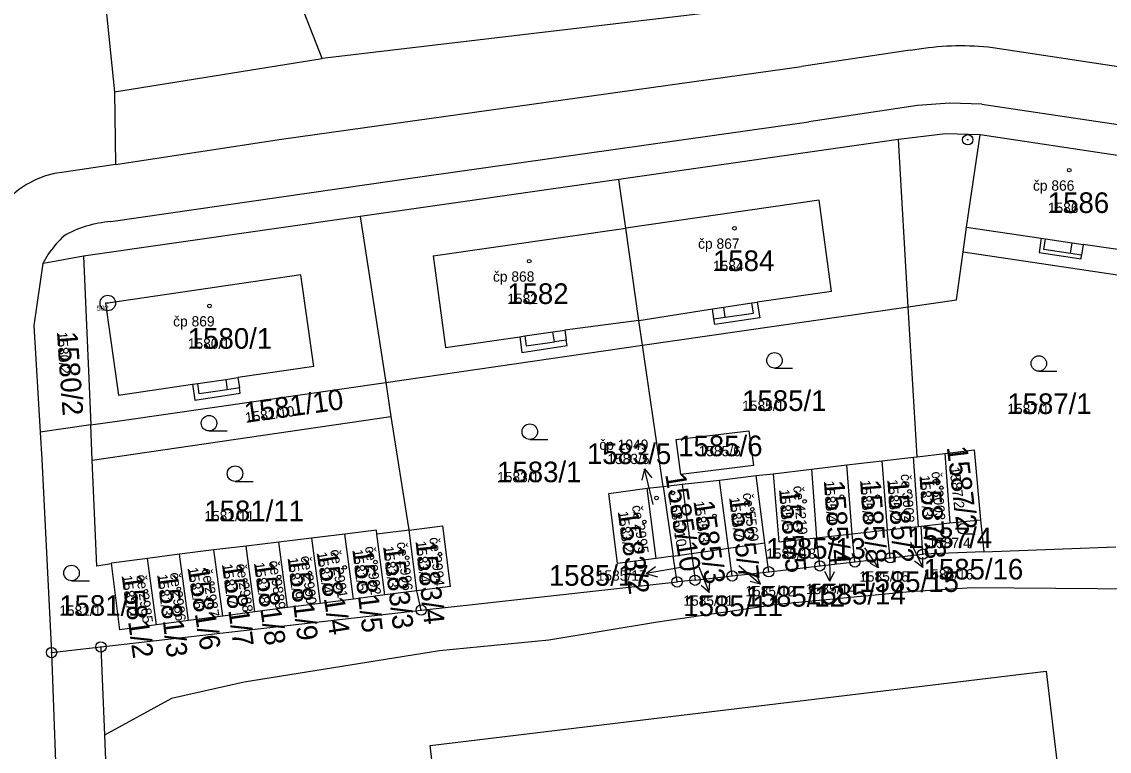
# Model space of a CAD drawing. Extents: x -763628 to -761565, y -976033 to -973833.
# Drawn here: x -763391.9 to -763286.4, y -975383.1 to -975312.4 of the extents above; entities that cross this region are included whole.
import ezdxf

# ---------------------------------------------------------------- set-up
doc = ezdxf.new("R2010")
doc.units = 0
for name, color, linetype in [('KN_cisla parcel 1000', 7, 'Continuous'), ('KN_cisla parcel 500', 7, 'Continuous'), ('KN_cisla parcel znacky', 7, 'Continuous'), ('KN_cisla popisna 500', 7, 'Continuous'), ('KN_hranice parcel', 7, 'Continuous'), ('KN_vnitrni kresba parcel', 7, 'Continuous'), ('KN_znacky bodu BP', 7, 'Continuous'), ('KN_znacky budov', 7, 'Continuous'), ('KN_znacky kultur', 7, 'Continuous')]:
    doc.layers.add(name, color=color, linetype=linetype)

msp = doc.modelspace()

# ---------------------------------------------------------------- linework, layer by layer
at = {"layer": 'KN_cisla parcel znacky'}
for p, q in [((-763331.5, -975355.75), (-763331.75, -975356.85)), ((-763330.79, -975358.67), (-763331.5, -975355.75)), ((-763331.5, -975355.75), (-763330.78, -975356.61)), ((-763330.65, -975359.21), (-763330.79, -975358.67)), ((-763305.71, -975362.87), (-763304.51, -975365.33)), ((-763313.57, -975363.8), (-763313.52, -975366.65)), ((-763310.17, -975363.41), (-763308.81, -975365.35)), ((-763331.33, -975365.89), (-763330.43, -975365.22)), ((-763327.82, -975365.27), (-763328.37, -975365.37)), ((-763326.24, -975365.25), (-763325.24, -975367.73)), ((-763322.36, -975365.11), (-763320.25, -975366.94)), ((-763308.81, -975365.35), (-763309.59, -975364.93)), ((-763308.81, -975365.35), (-763308.94, -975364.48)), ((-763304.51, -975365.33), (-763305.32, -975364.71)), ((-763304.51, -975365.33), (-763304.5, -975364.31)), ((-763328.37, -975365.37), (-763331.33, -975365.89)), ((-763331.33, -975365.89), (-763330.25, -975366.21)), ((-763320.25, -975366.94), (-763320.65, -975365.98)), ((-763313.52, -975366.65), (-763314.01, -975365.71)), ((-763313.52, -975366.65), (-763313.06, -975365.69)), ((-763325.24, -975367.73), (-763325.99, -975367.07)), ((-763325.24, -975367.73), (-763325.16, -975366.73)), ((-763320.25, -975366.94), (-763321.26, -975366.68))]:
    msp.add_line(p, q, dxfattribs=at)
at = {"layer": 'KN_hranice parcel'}
for p, q in [((-763385.16, -975296.46), (-763382.9, -975319.19)), ((-763382.9, -975319.19), (-763362.74, -975315.98)), ((-763306.88, -975323.82), (-763333.99, -975327.7)), ((-763305.93, -975340.05), (-763306.88, -975323.82)), ((-763333.99, -975327.7), (-763359.08, -975331.3)), ((-763359.08, -975331.3), (-763385.88, -975335.14)), ((-763359.08, -975331.3), (-763356.58, -975347.39)), ((-763385.88, -975335.14), (-763385.18, -975351.5)), ((-763331.7, -975343.77), (-763305.93, -975340.05)), ((-763305.07, -975354.58), (-763305.93, -975340.05)), ((-763356.58, -975347.39), (-763331.7, -975343.77)), ((-763329.69, -975357.46), (-763331.7, -975343.77)), ((-763356.58, -975347.39), (-763356.09, -975350.67)), ((-763385.18, -975351.5), (-763390.09, -975352.21)), ((-763385.04, -975354.9), (-763385.18, -975351.5)), ((-763385.04, -975354.9), (-763356.09, -975350.67)), ((-763308.47, -975354.98), (-763305.43, -975354.62)), ((-763305.43, -975354.62), (-763305.07, -975354.58)), ((-763304.93, -975361.34), (-763305.43, -975354.62)), ((-763305.07, -975354.58), (-763302.39, -975354.26)), ((-763302.39, -975354.26), (-763301.89, -975361)), ((-763319.03, -975356.23), (-763315.32, -975355.79)), ((-763315.32, -975355.79), (-763311.87, -975355.38)), ((-763315.32, -975355.79), (-763314.83, -975362.44)), ((-763311.87, -975355.38), (-763308.47, -975354.98)), ((-763311.37, -975362.05), (-763311.87, -975355.38)), ((-763308.47, -975354.98), (-763307.96, -975361.68)), ((-763327.84, -975357.25), (-763324.21, -975356.84)), ((-763324.21, -975356.84), (-763320.68, -975356.4)), ((-763323.35, -975363.44), (-763324.21, -975356.84)), ((-763320.68, -975356.4), (-763319.03, -975356.23)), ((-763319.83, -975362.92), (-763320.68, -975356.4)), ((-763331.24, -975357.63), (-763329.69, -975357.46)), ((-763330.37, -975364.43), (-763331.24, -975357.63)), ((-763329.69, -975357.46), (-763327.84, -975357.25)), ((-763329.69, -975357.46), (-763328.71, -975364.21)), ((-763327.84, -975357.25), (-763326.93, -975363.97)), ((-763304.68, -975361.31), (-763301.89, -975361)), ((-763301.89, -975361), (-763298.92, -975360.68)), ((-763298.92, -975360.68), (-763298.6, -975363.79)), ((-763360.55, -975362.07), (-763363.79, -975362.47)), ((-763359.72, -975368.38), (-763360.55, -975362.07)), ((-763354.33, -975361.71), (-763357.44, -975362.09)), ((-763356.67, -975367.98), (-763357.44, -975362.09)), ((-763353.57, -975367.58), (-763354.33, -975361.71)), ((-763314.83, -975362.44), (-763311.37, -975362.05)), ((-763311.37, -975362.05), (-763307.96, -975361.68)), ((-763311.1, -975364.78), (-763311.37, -975362.05)), ((-763307.96, -975361.68), (-763304.93, -975361.34)), ((-763307.68, -975364.38), (-763307.96, -975361.68)), ((-763304.93, -975361.34), (-763304.68, -975361.31)), ((-763304.52, -975364.02), (-763304.68, -975361.31)), ((-763366.96, -975362.85), (-763370.12, -975363.24)), ((-763363.79, -975362.47), (-763366.96, -975362.85)), ((-763366.11, -975369.21), (-763366.96, -975362.85)), ((-763363.79, -975362.47), (-763362.96, -975368.8)), ((-763323.35, -975363.44), (-763319.83, -975362.92)), ((-763319.45, -975365.73), (-763319.83, -975362.92)), ((-763314.49, -975365.16), (-763314.83, -975362.44)), ((-763376.58, -975364.03), (-763379.69, -975364.44)), ((-763373.25, -975363.62), (-763376.58, -975364.03)), ((-763375.7, -975370.46), (-763376.58, -975364.03)), ((-763370.12, -975363.24), (-763373.25, -975363.62)), ((-763372.39, -975370.03), (-763373.25, -975363.62)), ((-763369.27, -975369.62), (-763370.12, -975363.24)), ((-763328.71, -975364.21), (-763330.37, -975364.43)), ((-763328.71, -975364.21), (-763326.93, -975363.97)), ((-763328.34, -975366.72), (-763328.71, -975364.21)), ((-763326.93, -975363.97), (-763323.35, -975363.44)), ((-763326.93, -975363.97), (-763326.6, -975366.55)), ((-763323, -975366.14), (-763323.35, -975363.44)), ((-763307.68, -975364.38), (-763304.52, -975364.02)), ((-763298.6, -975363.79), (-763304.52, -975364.02)), ((-763298.6, -975363.79), (-763285.81, -975363.3)), ((-763379.69, -975364.44), (-763383.18, -975364.91)), ((-763378.82, -975370.88), (-763379.69, -975364.44)), ((-763319.45, -975365.73), (-763314.49, -975365.16)), ((-763314.49, -975365.16), (-763311.1, -975364.78)), ((-763311.1, -975364.78), (-763307.68, -975364.38)), ((-763326.6, -975366.55), (-763323, -975366.14)), ((-763323, -975366.14), (-763319.45, -975365.73)), ((-763353.15, -975369.44), (-763328.34, -975366.72)), ((-763326.6, -975366.55), (-763328.34, -975366.72)), ((-763359.72, -975368.38), (-763362.96, -975368.8)), ((-763356.67, -975367.98), (-763359.72, -975368.38)), ((-763353.57, -975367.58), (-763356.67, -975367.98)), ((-763353.15, -975369.44), (-763353.57, -975367.58)), ((-763384.2, -975373.02), (-763353.15, -975369.44)), ((-763366.11, -975369.21), (-763369.27, -975369.62)), ((-763362.96, -975368.8), (-763366.11, -975369.21)), ((-763375.7, -975370.46), (-763378.82, -975370.88)), ((-763372.39, -975370.03), (-763375.7, -975370.46)), ((-763369.27, -975369.62), (-763372.39, -975370.03)), ((-763388.99, -975373.57), (-763384.2, -975373.02)), ((-763384.2, -975373.02), (-763383.86, -975381.56))]:
    msp.add_line(p, q, dxfattribs=at)
for points in [[(-763362.74, -975315.98), (-763372.3, -975291.59), (-763385.16, -975296.46)], [(-763210.7, -975321.11), (-763302.52, -975308.84), (-763362.74, -975315.98)], [(-763382.9, -975319.19), (-763382.79, -975326.24), (-763387.77, -975327)], [(-763280.28, -975326.17), (-763298.96, -975323.37), (-763302.31, -975323.28), (-763306.88, -975323.82)], [(-763387.77, -975327), (-763388.69, -975327.13), (-763389.59, -975327.36), (-763390.47, -975327.69), (-763391.3, -975328.11), (-763391.43, -975328.19), (-763392.21, -975328.71), (-763392.92, -975329.31), (-763393.56, -975329.98), (-763394.13, -975330.72), (-763394.62, -975331.51)], [(-763331.7, -975343.77), (-763332.05, -975341.36), (-763333.32, -975332.41), (-763333.99, -975327.7)], [(-763305.93, -975340.05), (-763301.26, -975339.38), (-763300.61, -975334.72), (-763281.96, -975337.5)], [(-763385.88, -975335.14), (-763389.41, -975335.78), (-763389.84, -975335.84), (-763390.7, -975341.87), (-763390.09, -975352.21)], [(-763385.18, -975351.5), (-763382.18, -975351.07), (-763356.58, -975347.39)], [(-763356.09, -975350.67), (-763354.39, -975361.47), (-763354.33, -975361.71)], [(-763390.09, -975352.21), (-763389.93, -975354.84), (-763388.99, -975373.57)], [(-763327.97, -975356.31), (-763328.42, -975352.92), (-763321.38, -975352.08), (-763320.93, -975355.44), (-763327.97, -975356.31)], [(-763302.39, -975354.26), (-763299.52, -975353.92), (-763298.92, -975360.68)], [(-763383.18, -975364.91), (-763383.2, -975364.96), (-763384.61, -975365.18), (-763385.04, -975354.9)], [(-763319.03, -975356.23), (-763318.47, -975362.84), (-763314.83, -975362.44)], [(-763330.37, -975364.43), (-763334.1, -975364.92), (-763334.95, -975358.15), (-763331.24, -975357.63)], [(-763357.44, -975362.09), (-763357.49, -975361.69), (-763360.55, -975362.07)], [(-763354.33, -975361.71), (-763351.08, -975361.29), (-763350.35, -975367.16), (-763353.57, -975367.58)], [(-763378.82, -975370.88), (-763382.36, -975371.36), (-763383.18, -975364.91)], [(-763192.16, -975387.29), (-763209.17, -975382.5), (-763228.64, -975377.11), (-763242.84, -975373.29), (-763256.14, -975370.15), (-763266, -975368.61), (-763279.57, -975367.46), (-763299.68, -975367.28), (-763305.77, -975367.69), (-763318.6, -975368.92), (-763330.25, -975370.62), (-763340.77, -975372.36), (-763351.38, -975373.38), (-763370.3, -975376.44), (-763377.37, -975378.01), (-763383.86, -975381.56)], [(-763388.99, -975373.57), (-763387.77, -975407.16), (-763387.56, -975410.04), (-763387.09, -975420.32)], [(-763314.21, -975396.12), (-763350.56, -975400.46), (-763350.92, -975397.49), (-763350.52, -975397.44), (-763352.28, -975382.56), (-763292.56, -975375.36), (-763290.78, -975390.3), (-763314.3, -975393.11), (-763313.94, -975396.05)], [(-763383.86, -975381.56), (-763382.83, -975407.1), (-763378.61, -975410.07), (-763378, -975413.46), (-763375.19, -975412.96)]]:
    msp.add_lwpolyline(points, dxfattribs=at)
at = {"layer": 'KN_vnitrni kresba parcel'}
for p, q in [((-763305.74, -975315.17), (-763316.28, -975316.74)), ((-763297.73, -975314.89), (-763260.37, -975320.59)), ((-763353.78, -975321.98), (-763316.28, -975316.74)), ((-763305.03, -975320.53), (-763315.57, -975322.1)), ((-763301.88, -975320.3), (-763305.03, -975320.53)), ((-763298.8, -975320.4), (-763301.88, -975320.3)), ((-763298.8, -975320.4), (-763261.17, -975326.05)), ((-763366.7, -975323.79), (-763353.78, -975321.98)), ((-763353.04, -975327.42), (-763315.57, -975322.1)), ((-763382.79, -975326.24), (-763366.7, -975323.79)), ((-763300.26, -975332.31), (-763298.96, -975323.37)), ((-763383.25, -975331.76), (-763353.04, -975327.42)), ((-763314.55, -975329.71), (-763333.32, -975332.41)), ((-763313.37, -975338.55), (-763314.55, -975329.71)), ((-763351.99, -975335.1), (-763333.32, -975332.41)), ((-763300.61, -975334.72), (-763300.26, -975332.31)), ((-763300.26, -975332.31), (-763293.02, -975333.39)), ((-763293.02, -975333.39), (-763293.22, -975334.79)), ((-763293.02, -975333.39), (-763292.62, -975333.45)), ((-763292.78, -975334.49), (-763292.62, -975333.45)), ((-763292.62, -975333.45), (-763290.04, -975333.83)), ((-763290.2, -975334.87), (-763292.78, -975334.49)), ((-763290.2, -975334.87), (-763290.04, -975333.83)), ((-763290.04, -975333.83), (-763288.95, -975334)), ((-763288.95, -975334), (-763289.11, -975335.03)), ((-763281.6, -975335.09), (-763288.95, -975334)), ((-763351.99, -975335.1), (-763350.78, -975343.99)), ((-763293.22, -975334.79), (-763289.16, -975335.4)), ((-763289.11, -975335.03), (-763290.2, -975334.87)), ((-763289.16, -975335.4), (-763289.11, -975335.03)), ((-763364.82, -975336.93), (-763383.54, -975339.68)), ((-763363.55, -975345.82), (-763364.82, -975336.93)), ((-763313.37, -975338.55), (-763320.56, -975339.6)), ((-763383.54, -975339.68), (-763383.75, -975339.69)), ((-763383.75, -975339.69), (-763382.49, -975348.62)), ((-763323.82, -975340.07), (-763321.08, -975339.67)), ((-763321.08, -975339.67), (-763320.56, -975339.6)), ((-763320.94, -975340.66), (-763321.08, -975339.67)), ((-763320.56, -975339.6), (-763320.33, -975341.12)), ((-763332.05, -975341.36), (-763324.92, -975340.23)), ((-763324.92, -975340.23), (-763323.82, -975340.07)), ((-763324.77, -975341.22), (-763324.92, -975340.23)), ((-763324.77, -975341.22), (-763323.68, -975341.06)), ((-763323.68, -975341.06), (-763323.82, -975340.07)), ((-763323.68, -975341.06), (-763320.94, -975340.66)), ((-763332.05, -975341.36), (-763339.22, -975342.31)), ((-763324.69, -975341.76), (-763324.77, -975341.22)), ((-763320.33, -975341.12), (-763324.69, -975341.76)), ((-763350.78, -975343.99), (-763343.6, -975342.95)), ((-763343.6, -975342.95), (-763343.1, -975342.87)), ((-763343.6, -975342.95), (-763343.38, -975344.46)), ((-763343.1, -975342.87), (-763340.38, -975342.48)), ((-763343.1, -975342.87), (-763342.96, -975343.83)), ((-763340.38, -975342.48), (-763339.22, -975342.31)), ((-763340.24, -975343.44), (-763340.38, -975342.48)), ((-763339.22, -975342.31), (-763339.08, -975343.27)), ((-763343.38, -975344.46), (-763339, -975343.8)), ((-763342.96, -975343.83), (-763340.24, -975343.44)), ((-763339.08, -975343.27), (-763340.24, -975343.44)), ((-763339, -975343.8), (-763339.08, -975343.27)), ((-763363.55, -975345.82), (-763370.92, -975346.91)), ((-763374.82, -975347.49), (-763372.1, -975347.08)), ((-763372.1, -975347.08), (-763370.92, -975346.91)), ((-763372.1, -975347.08), (-763371.96, -975348.08)), ((-763370.92, -975346.91), (-763370.77, -975347.91)), ((-763382.49, -975348.62), (-763375.33, -975347.56)), ((-763375.33, -975347.56), (-763374.82, -975347.49)), ((-763375.33, -975347.56), (-763375.11, -975349.08)), ((-763375.11, -975349.08), (-763370.7, -975348.42)), ((-763374.68, -975348.49), (-763374.82, -975347.49)), ((-763371.96, -975348.08), (-763374.68, -975348.49)), ((-763370.77, -975347.91), (-763371.96, -975348.08)), ((-763370.7, -975348.42), (-763370.77, -975347.91))]:
    msp.add_line(p, q, dxfattribs=at)
for points in [[(-763305.74, -975315.17), (-763305.3, -975315.09), (-763304.86, -975315.02), (-763304.42, -975314.96), (-763303.97, -975314.91), (-763303.53, -975314.86), (-763303.08, -975314.82), (-763302.64, -975314.78), (-763302.19, -975314.76), (-763301.74, -975314.74), (-763301.3, -975314.72), (-763300.85, -975314.72), (-763300.41, -975314.72), (-763299.96, -975314.73), (-763299.51, -975314.75), (-763299.07, -975314.77), (-763298.62, -975314.81), (-763298.17, -975314.84), (-763297.73, -975314.89)], [(-763383.25, -975331.76), (-763383.55, -975331.8), (-763383.85, -975331.84), (-763384.15, -975331.89), (-763384.45, -975331.94), (-763384.74, -975332.01), (-763385.04, -975332.08), (-763385.33, -975332.15), (-763385.62, -975332.24), (-763385.91, -975332.33), (-763386.2, -975332.43), (-763386.48, -975332.53), (-763386.76, -975332.65), (-763387.04, -975332.76), (-763387.32, -975332.89), (-763387.59, -975333.02)], [(-763387.59, -975333.02), (-763387.79, -975333.19), (-763387.98, -975333.37), (-763388.16, -975333.55), (-763388.34, -975333.73), (-763388.52, -975333.92), (-763388.69, -975334.12), (-763388.85, -975334.32), (-763389.01, -975334.52), (-763389.17, -975334.73), (-763389.31, -975334.95), (-763389.45, -975335.17), (-763389.59, -975335.39), (-763389.72, -975335.61), (-763389.84, -975335.84)]]:
    msp.add_lwpolyline(points, dxfattribs=at)
at = {"layer": 'KN_znacky bodu BP'}
for centre, radius in [((-763300.16, -975323.85), 0.5), ((-763300.16, -975323.85), 0.0303), ((-763383.54, -975339.68), 0.75), ((-763383.54, -975339.68), 0.03), ((-763311.1, -975364.78), 0.5), ((-763307.68, -975364.38), 0.5), ((-763304.52, -975364.02), 0.5), ((-763304.52, -975364.02), 0.0303), ((-763319.45, -975365.73), 0.5), ((-763314.49, -975365.16), 0.5), ((-763314.49, -975365.16), 0.0303), ((-763311.1, -975364.78), 0.0303), ((-763307.68, -975364.38), 0.0303), ((-763328.34, -975366.72), 0.5), ((-763326.6, -975366.55), 0.5), ((-763323, -975366.14), 0.5), ((-763323, -975366.14), 0.0303), ((-763319.45, -975365.73), 0.0303), ((-763328.34, -975366.72), 0.0303), ((-763326.6, -975366.55), 0.0303), ((-763353.15, -975369.44), 0.5), ((-763353.15, -975369.44), 0.0303), ((-763384.2, -975373.02), 0.5), ((-763388.99, -975373.57), 0.5), ((-763388.99, -975373.57), 0.0303), ((-763384.2, -975373.02), 0.0303)]:
    msp.add_circle(centre, radius, dxfattribs=at)
at = {"layer": 'KN_znacky budov'}
for centre in [(-763290.31, -975326.8), (-763322.78, -975332.43), (-763342.67, -975335.62), (-763373.68, -975339.96), (-763328.73, -975358.09), (-763305.81, -975357.94), (-763302.72, -975357.58), (-763330.33, -975358.57), (-763315.98, -975358.9), (-763312.36, -975358.44), (-763308.89, -975358.45), (-763321.04, -975359.67), (-763331.51, -975360.9), (-763324.71, -975360.31), (-763354.51, -975364.37), (-763351.33, -975364.01), (-763360.56, -975365.3), (-763357.59, -975364.79), (-763370.21, -975366.55), (-763366.93, -975366.23), (-763363.93, -975365.86), (-763379.83, -975367.62), (-763376.65, -975367.39), (-763373.41, -975366.86)]:
    msp.add_circle(centre, 0.175, dxfattribs=at)
at = {"layer": 'KN_znacky kultur'}
for p, q in [((-763318.89, -975345.99), (-763317.14, -975345.99)), ((-763293.26, -975346.29), (-763291.51, -975346.29)), ((-763373.72, -975352.08), (-763371.97, -975352.08)), ((-763342.62, -975352.9), (-763340.87, -975352.9)), ((-763371.2, -975356.97), (-763369.45, -975356.97)), ((-763300.61, -975362.06), (-763299.44, -975362.06)), ((-763387.05, -975366.6), (-763385.3, -975366.6))]:
    msp.add_line(p, q, dxfattribs=at)
for centre, radius in [((-763318.89, -975345.24), 0.75), ((-763293.26, -975345.54), 0.75), ((-763373.72, -975351.33), 0.75), ((-763342.62, -975352.15), 0.75), ((-763371.2, -975356.22), 0.75), ((-763300.62, -975361.56), 0.502), ((-763387.05, -975365.85), 0.75)]:
    msp.add_circle(centre, radius, dxfattribs=at)

# ---------------------------------------------------------------- texts
at = {"layer": 'KN_cisla parcel 1000'}
for s, p in [('1586', (-763292.39, -975330.95)), ('1584', (-763324.86, -975336.58)), ('1582', (-763344.81, -975339.77)), ('1580/1', (-763375.78, -975344.11)), ('1585/1', (-763322.03, -975350.14)), ('1587/1', (-763296.32, -975350.44)), ('1585/6', (-763328.23, -975354.53)), ('1583/5', (-763337.08, -975355.29)), ('1583/1', (-763345.79, -975357.05)), ('1581/11', (-763374.18, -975360.83)), ('1587/4', (-763305.97, -975363.44)), ('1585/13', (-763319.7, -975364.47)), ('1585/17', (-763340.77, -975367.09)), ('1585/16', (-763304.44, -975366.48)), ('1585/15', (-763310.68, -975367.69)), ('1585/12', (-763321.72, -975369.11)), ('1585/14', (-763315.84, -975368.9)), ('1581/1', (-763388.25, -975370)), ('1585/11', (-763327.73, -975370.03))]:
    msp.add_text(s, height=2, dxfattribs=at).set_placement(p)
for s, rotation, p in [('1580/2', 274, (-763388.47, -975342.5)), ('1581/10', 8, (-763370.16, -975351.3)), ('1587/2', 277, (-763302.19, -975353.65)), ('1585/10', 279, (-763329.5, -975356.29)), ('1587/3', 274.2552, (-763304.84, -975356.4)), ('1585/5', 274.8425, (-763318.46, -975357.76)), ('1585/4', 274.2142, (-763314.11, -975356.93)), ('1585/8', 274.287, (-763310.6, -975356.86)), ('1585/2', 274.3529, (-763307.96, -975356.81)), ('1585/3', 278, (-763326.75, -975358.93)), ('1585/7', 277, (-763323.3, -975358.55)), ('1583/2', 278, (-763334.1, -975359.92)), ('1583/4', 276, (-763353.7, -975362.78)), ('1581/4', 279, (-763363.3, -975363.88)), ('1581/5', 277, (-763359.83, -975363.61)), ('1583/3', 277, (-763356.85, -975363.29)), ('1581/7', 278, (-763372.48, -975365.02)), ('1581/8', 278, (-763369.38, -975364.87)), ('1581/9', 277, (-763366.11, -975364.39)), ('1581/2', 278, (-763382.2, -975366.12)), ('1581/3', 277, (-763378.76, -975366.01)), ('1581/6', 279, (-763375.81, -975365.37))]:
    msp.add_text(s, height=2, rotation=rotation, dxfattribs=at).set_placement(p)
at = {"layer": 'KN_cisla parcel 500'}
for s, p in [('1586', (-763292.39, -975330.95)), ('1584', (-763324.86, -975336.58)), ('1582', (-763344.81, -975339.77)), ('1580/1', (-763375.78, -975344.11)), ('1585/1', (-763322.03, -975350.14)), ('1587/1', (-763296.32, -975350.44)), ('1585/6', (-763326.25, -975354.53)), ('1583/5', (-763335.1, -975355.29)), ('1583/1', (-763345.79, -975357.05)), ('1581/11', (-763374.18, -975360.83)), ('1587/4', (-763303.97, -975363.44)), ('1585/13', (-763319.7, -975364.47)), ('1585/17', (-763336.13, -975366.59)), ('1585/15', (-763310.68, -975366.69)), ('1585/16', (-763304.44, -975366.48)), ('1585/12', (-763321.72, -975368.11)), ('1585/14', (-763315.84, -975367.9)), ('1585/11', (-763327.73, -975369.03)), ('1581/1', (-763388.25, -975370))]:
    msp.add_text(s, height=1, dxfattribs=at).set_placement(p)
for s, rotation, p in [('1580/2', 274, (-763388.47, -975342.5)), ('1581/10', 8, (-763370.16, -975351.3)), ('1587/2', 277, (-763301.95, -975355.61)), ('1585/2', 274.3529, (-763307.96, -975356.81)), ('1587/3', 274.2552, (-763304.84, -975356.4)), ('1585/5', 274.8425, (-763318.46, -975357.76)), ('1585/4', 274.2142, (-763314.11, -975356.93)), ('1585/8', 274.287, (-763310.6, -975356.86)), ('1585/10', 279, (-763329.13, -975358.58)), ('1585/3', 278, (-763326.75, -975358.93)), ('1585/7', 277, (-763323.3, -975358.55)), ('1583/2', 278, (-763334.1, -975359.92)), ('1583/4', 276, (-763353.7, -975362.78)), ('1581/4', 279, (-763363.3, -975363.88)), ('1581/5', 277, (-763359.83, -975363.61)), ('1583/3', 277, (-763356.85, -975363.29)), ('1581/7', 278, (-763372.48, -975365.02)), ('1581/8', 278, (-763369.38, -975364.87)), ('1581/9', 277, (-763366.11, -975364.39)), ('1581/2', 278, (-763382.2, -975366.12)), ('1581/3', 277, (-763378.76, -975366.01)), ('1581/6', 279, (-763375.81, -975365.37))]:
    msp.add_text(s, height=1, rotation=rotation, dxfattribs=at).set_placement(p)
at = {"layer": 'KN_cisla popisna 500'}
for s, p in [('čp 866', (-763293.83, -975328.79)), ('čp 867', (-763326.3, -975334.42)), ('čp 868', (-763346.19, -975337.61)), ('čp 869', (-763377.2, -975341.95)), ('čp 1049', (-763335.88, -975353.91))]:
    msp.add_text(s, height=1, dxfattribs=at).set_placement(p)
for s, rotation, p in [('če 3002', 274.353, (-763306.66, -975356.28)), ('če 3003', 274.255, (-763303.67, -975356.04)), ('če 4219', 274.843, (-763317.08, -975357.43)), ('če 5569', 277, (-763321.98, -975358.13)), ('če 2995', 278, (-763332.72, -975359.34)), ('če 2996', 277, (-763355.52, -975362.89)), ('če 2994', 276, (-763352.36, -975362.43)), ('če 2990', 277, (-763364.84, -975364.24)), ('če 2991', 279, (-763361.98, -975363.64)), ('če 2992', 277, (-763358.6, -975363.31)), ('če 2988', 278, (-763371.1, -975365.01)), ('če 9889', 278, (-763367.92, -975364.71)), ('če 2985', 278, (-763380.79, -975366.07)), ('če 2986', 277, (-763377.52, -975365.85)), ('če 2987', 279, (-763374.44, -975365.48))]:
    msp.add_text(s, height=1, rotation=rotation, dxfattribs=at).set_placement(p)
at = {"layer": 'KN_znacky bodu BP'}
msp.add_text('502', height=0.5, dxfattribs=at).set_placement((-763384.6, -975340.43))

doc.saveas('drawing.dxf')
